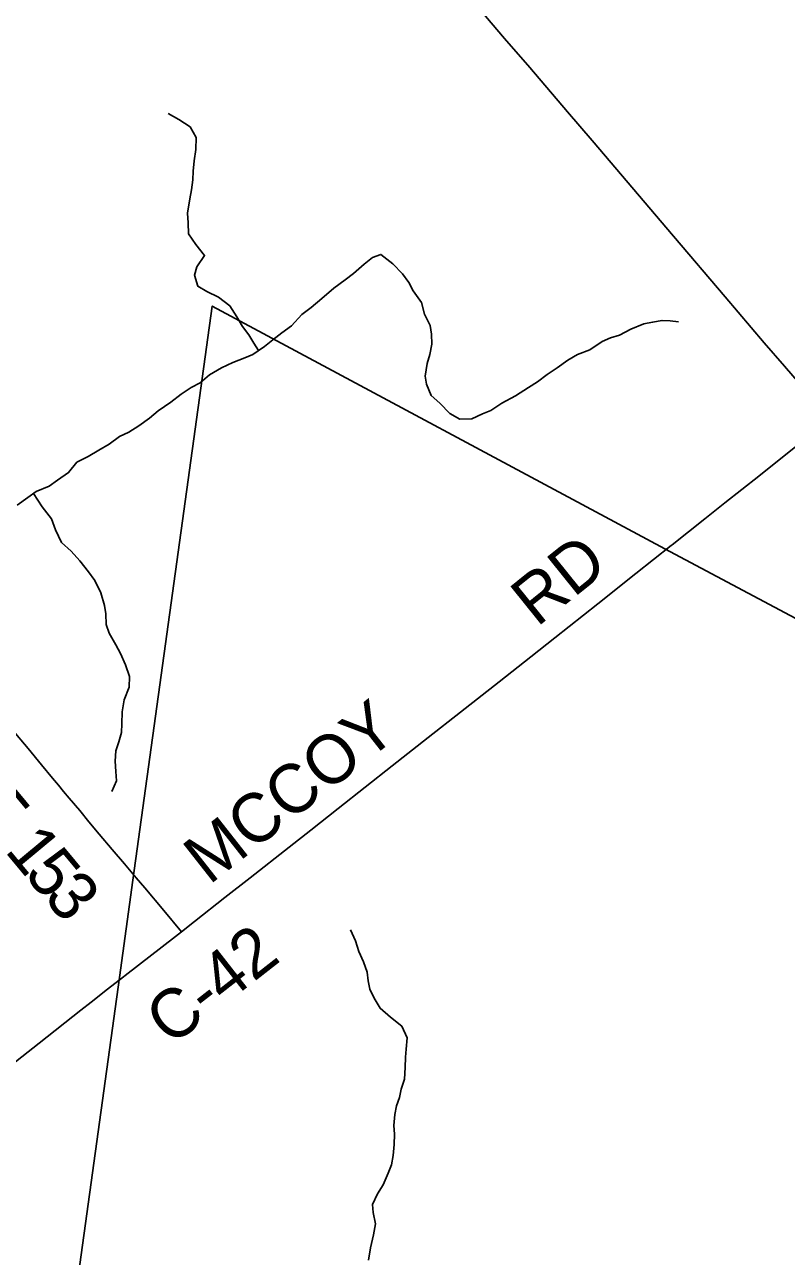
# Model space of a CAD drawing. Extents: x 1442749 to 1756758, y 235267 to 677782.
# Drawn here: x 1611109 to 1615789, y 522575 to 530141 of the extents above; entities that cross this region are included whole.
import ezdxf

# ---------------------------------------------------------------- set-up
doc = ezdxf.new("R2010")
doc.units = 0
for name, color, linetype in [('GM_X_County_Road', 7, 'Continuous'), ('GM_X_County_Road_Text', 7, 'Continuous'), ('GM_X_Minor_River', 7, 'Continuous'), ('GM_X_Township', 7, 'Continuous'), ('GM_X_Township_Road', 7, 'Continuous'), ('GM_X_Township_Road_Text', 7, 'Continuous')]:
    doc.layers.add(name, color=color, linetype=linetype)

msp = doc.modelspace()

# ---------------------------------------------------------------- linework, layer by layer
at = {"layer": 'GM_X_County_Road'}
for points in [[(1616061.8, 527721.7), (1615880.4, 527923.8), (1615777.9, 528043.3), (1615653.6, 528187.4), (1615413.7, 528469.9), (1615095.4, 528840.9), (1614595.4, 529430.5), (1614444.9, 529605.4), (1614212.9, 529877.4), (1614058.2, 530055.9), (1613941.2, 530193.2), (1613700.5, 530475.2), (1613366.2, 530866.9), (1613180.6, 531083.8), (1612938.5, 531368.8), (1612521.9, 531858.6), (1612333.3, 532081.4), (1612188.8, 532251.4), (1611885.9, 532609.5), (1611744.6, 532777.9), (1611530.6, 533030.9), (1611414.2, 533168.7), (1611334.2, 533264.3), (1611146.3, 533485.5)], [(1615081.7, 526941.7), (1615087.3, 526946.2), (1615287.9, 527104.9), (1615411, 527203.2), (1615619.5, 527367.9), (1615755.9, 527475.7), (1615999.6, 527669.7), (1616039.7, 527703.2), (1616061.8, 527721.7)], [(1612071.8, 524569.1), (1612153.6, 524632.4), (1612339, 524778.7), (1612494.1, 524899.8), (1612733.7, 525088.7), (1612867.9, 525193.9), (1613035.5, 525325.8), (1613368, 525587.6), (1613589.4, 525762.4), (1613787.7, 525918.8), (1614024.6, 526104.9), (1614218.5, 526257.2), (1614367.6, 526375.5), (1614630.3, 526582.6), (1614863.6, 526768.9), (1615081.7, 526941.7)], [(1611717, 524293.2), (1611726.3, 524300.2), (1612035.1, 524540.6), (1612071.8, 524569.1)], [(1610653.1, 523452.2), (1610693.8, 523488.4), (1610719, 523508.4), (1610750.2, 523532.7), (1610944.7, 523686.6), (1611197.3, 523885.3), (1611454.8, 524088.4), (1611516.9, 524136.8), (1611617.3, 524215.9), (1611717, 524293.2)]]:
    msp.add_lwpolyline(points, dxfattribs=at)
at = {"layer": 'GM_X_Minor_River'}
for points in [[(1612545.9, 528138.7), (1612516.5, 528185), (1612487.1, 528235.4), (1612447.6, 528286.1), (1612412.2, 528346.7), (1612368.9, 528413.3), (1612299.4, 528466.3), (1612227.6, 528501.2), (1612173.9, 528534), (1612152.7, 528602.4), (1612167.3, 528654.4), (1612214.2, 528722.1), (1612160.9, 528790.9), (1612115.6, 528855.6), (1612114.4, 528923.8), (1612109.1, 528984.1), (1612124.1, 529072.2), (1612134.8, 529126.2), (1612141.5, 529188.3), (1612144.1, 529240.4), (1612150.9, 529304.6), (1612161.8, 529374.7), (1612162.6, 529448.9), (1612125.3, 529513.5), (1612055.7, 529558.4), (1611990, 529595.3)], [(1611063.8, 527190.5), (1611128.5, 527235.9), (1611179, 527273.4), (1611259.6, 527306.6), (1611310.1, 527344.1), (1611378.8, 527389.5), (1611429.6, 527453.1), (1611500.2, 527488.4), (1611564.8, 527527.8), (1611627.4, 527565.2), (1611692.1, 527610.6), (1611748.5, 527638), (1611811.1, 527677.4), (1611875.8, 527724.9), (1611930.4, 527768.4), (1612007.2, 527821.7), (1612069.9, 527871.1), (1612132.5, 527912.5), (1612187, 527942), (1612245.7, 527989.4), (1612318.3, 528032.8), (1612388.9, 528066), (1612461.4, 528095.3), (1612511.7, 528114.8), (1612582.4, 528164.2), (1612633, 528205.7), (1612689.6, 528247.2), (1612748.3, 528290.6), (1612811.2, 528360.1), (1612869.9, 528403.6), (1612934.7, 528459), (1613009.6, 528522.4), (1613078.3, 528573.7), (1613128.9, 528613.3), (1613195.7, 528670.7), (1613246.3, 528710.2), (1613298.6, 528729.7), (1613372.1, 528672.7), (1613431.5, 528609.8), (1613468.9, 528557.2), (1613496.4, 528506.8), (1613547.7, 528433.9), (1613566.9, 528363.5), (1613600.1, 528292.9), (1613609.5, 528240.7), (1613610.8, 528178.4), (1613598, 528114.4), (1613583.3, 528060.4), (1613570.4, 527982.3), (1613577.8, 527932), (1613607.1, 527863.5), (1613660.7, 527816.7), (1613722, 527751.8), (1613783.8, 527717), (1613855.9, 527720.2), (1613922.5, 527751.5), (1613972.8, 527771), (1614041.5, 527816.4), (1614124.2, 527861.6), (1614204.9, 527912.8), (1614259.5, 527946.3), (1614320.1, 527991.8), (1614380.7, 528033.2), (1614447.4, 528080.6), (1614505.9, 528114), (1614582.5, 528143.2), (1614657.2, 528194.5), (1614709.6, 528218), (1614763.9, 528233.4), (1614834.5, 528270.7), (1614913, 528303.9), (1614967.3, 528313.3), (1615025.5, 528324.7), (1615075.6, 528322.1), (1615127.6, 528315.5)], [(1611162.8, 527261.4), (1611216, 527178.7), (1611273.2, 527105.8), (1611298.5, 527037.3), (1611335.7, 526960.6), (1611395.2, 526907.8), (1611448.6, 526847), (1611501.9, 526780.2), (1611539.4, 526727.6), (1611576.6, 526650.9), (1611599.7, 526572.4), (1611607.1, 526522.1), (1611610.4, 526455.9), (1611627.8, 526403.5), (1611669, 526330.8), (1611698.5, 526278.3), (1611727.7, 526209.8), (1611752.9, 526137.3), (1611752.1, 526071.1), (1611721.2, 525993.2), (1611708.3, 525921.1), (1611705.4, 525846.9), (1611704.8, 525792.7), (1611688.1, 525736.7), (1611669.4, 525680.8), (1611664.6, 525616.6), (1611669.9, 525554.4), (1611673.2, 525496.1), (1611644.4, 525430.3)], [(1613222, 522551.2), (1613234.9, 522627.3), (1613251.9, 522707.3), (1613264.7, 522775.4), (1613251.5, 522843.8), (1613246.1, 522894), (1613276.9, 522959.8), (1613311.6, 523015.6), (1613342.5, 523085.4), (1613363.2, 523137.4), (1613373.9, 523195.4), (1613378.7, 523261.6), (1613381.4, 523325.8), (1613378.1, 523380), (1613382.8, 523446.1), (1613393.5, 523500.2), (1613412.2, 523552.1), (1613422.8, 523602.1), (1613443.5, 523664.1), (1613446.4, 523736.3), (1613449.1, 523798.5), (1613453.7, 523848.6), (1613458.6, 523918.7), (1613427.3, 523989.3), (1613357.8, 524044.3), (1613294.3, 524099.2), (1613257, 524161.8), (1613229.6, 524216.3), (1613220.2, 524268.5), (1613212.8, 524320.8), (1613191.5, 524385.3), (1613162.1, 524447.8), (1613142.9, 524514.2), (1613111.6, 524580.8)]]:
    msp.add_lwpolyline(points, dxfattribs=at)
at = {"layer": 'GM_X_Township'}
for points in [[(1620636.3, 536103), (1619911.1, 527377.3), (1619668.8, 524460.8), (1617966.3, 525366.3), (1615073.6, 526905), (1612261.9, 528412.9), (1611774.3, 524885.4), (1611691.9, 524288.7), (1611063.4, 519741.5), (1610596.1, 516201.5), (1610017.3, 511903.4), (1609638.9, 509166.8), (1609586.5, 508787.7), (1609267, 508822.3), (1607409.4, 509023.5), (1601348.8, 509660.4)], [(1611750.9, 500101.3), (1610594.9, 504740.5), (1609586.5, 508787.7), (1609638.9, 509166.8), (1610017.3, 511903.4), (1610596.1, 516201.5), (1611063.4, 519741.5), (1611691.9, 524288.7), (1611774.3, 524885.4), (1612261.9, 528412.9), (1615073.6, 526905), (1617966.3, 525366.3), (1619668.8, 524460.8), (1624967.8, 521722.7), (1629984.8, 519130.4), (1630778.9, 518714.8), (1632003.7, 518073.4), (1634462.5, 514528.7), (1637287, 510492.4), (1641005.5, 505069.2), (1642919, 502378.9), (1644427, 500258.8)]]:
    msp.add_lwpolyline(points, dxfattribs=at)
at = {"layer": 'GM_X_Township_Road'}
for points in [[(1611647.4, 525073.8), (1611647.4, 525073.9), (1611567.1, 525169.2), (1611504.3, 525245.1), (1611447.5, 525313.1), (1611381.8, 525390.7), (1611348.1, 525431), (1611316.7, 525468.9), (1611281, 525511.7), (1611211.8, 525595), (1611130.6, 525693.9), (1611029.3, 525814.6), (1610940.4, 525919.5), (1610845.2, 526031.9), (1610749.8, 526144.7), (1610664.7, 526245), (1610654, 526259.6), (1610648.5, 526267.6), (1610644, 526274.4), (1610639.9, 526281.4), (1610637, 526287.4), (1610630.8, 526300.6), (1610626.9, 526309.9), (1610623.5, 526319.7)], [(1611794.6, 524901.1), (1611722.1, 524986.6), (1611647.4, 525073.8)], [(1612071.8, 524569.1), (1611963.6, 524700.8), (1611847.3, 524838.9), (1611794.6, 524901.1)]]:
    msp.add_lwpolyline(points, dxfattribs=at)

# ---------------------------------------------------------------- texts
at = {"layer": 'GM_X_County_Road_Text'}
for s, rotation, p in [('RD', 38.8202, (1614256.4, 526436.3)), ('MCCOY', 38.16842, (1612242.5, 524852.7)), ('C-42', 38.02508, (1612006.6, 523860.3))]:
    msp.add_text(s, height=300, rotation=rotation, dxfattribs=at).set_placement(p)
at = {"layer": 'GM_X_Township_Road_Text'}
for s, rotation, p in [('T', 309.67388, (1610759.4, 525333.8)), ('1', 309.6977, (1610981.4, 525066.1)), ('5', 309.80782, (1611099.8, 524923.5)), ('3', 310.15946, (1611219.4, 524780))]:
    msp.add_text(s, height=300, rotation=rotation, dxfattribs=at).set_placement(p)

doc.saveas('drawing.dxf')
